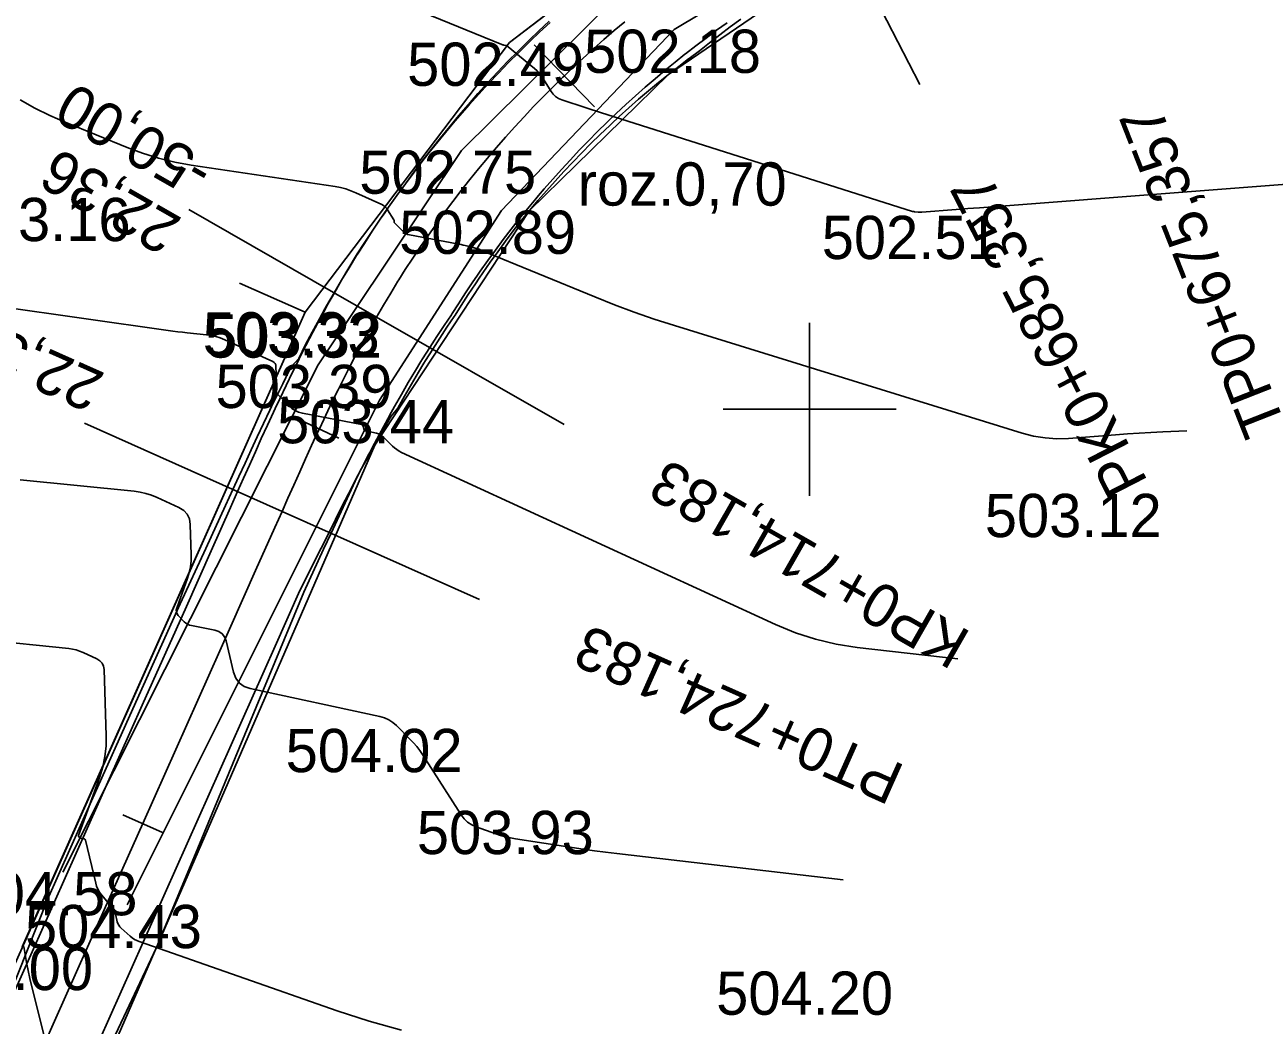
# Model space of a CAD drawing. Extents: x -636600 to -628587, y -1090963 to -1085869.
# Drawn here: x -629732 to -629674.7, y -1089325.9 to -1089279.6 of the extents above; entities that cross this region are included whole.
import ezdxf

# ---------------------------------------------------------------- set-up
doc = ezdxf.new("R2010")
doc.units = 0
for name, color, linetype in [('01_PARCELY_NÁVRH_PC', 7, 'Continuous'), ('23', 7, 'Continuous'), ('40', 7, 'Continuous'), ('Ex_Major Contours', 7, 'Continuous'), ('Ex_Minor Contours', 7, 'Continuous'), ('HEKTOMETRY100', 7, 'Continuous'), ('HEKTOMETRY20', 7, 'Continuous'), ('HL_BODY', 7, 'Continuous'), ('koty_vše', 7, 'Continuous'), ('POLOMERY', 7, 'Continuous'), ('popis', 7, 'Continuous'), ('situace_osa', 7, 'Continuous'), ('situace_těleso', 7, 'Continuous'), ('situace_vozovka', 7, 'Continuous'), ('síť křížků', 7, 'Continuous')]:
    doc.layers.add(name, color=color, linetype=linetype)

msp = doc.modelspace()

# ---------------------------------------------------------------- linework, layer by layer
at = {"layer": '01_PARCELY_NÁVRH_PC'}
for points in [[(-629219.959, -1089257.882), (-629393.196, -1089239.089), (-629404.839, -1089238.493), (-629532.17, -1089240.004), (-629618.76, -1089242.624), (-629630.23, -1089244.942), (-629692.43, -1089269.155), (-629702.875, -1089275.327), (-629709.565, -1089280.467), (-629719.025, -1089292.937), (-629735.643, -1089330.226), (-629741.775, -1089338.977), (-629748.125, -1089344.957), (-629754.15, -1089347.416), (-629771.792, -1089346.477), (-629796.883, -1089348.544), (-629815.639, -1089354.579), (-629845.208, -1089367.173), (-629847.268, -1089367.823)], [(-629847.268, -1089372.983), (-629830.392, -1089366.399), (-629824.118, -1089366.024), (-629805.68, -1089358.953), (-629799.186, -1089354.872), (-629780.405, -1089352.502), (-629755.552, -1089353.843), (-629747.351, -1089351.407), (-629741.752, -1089348.155), (-629736.526, -1089343.034), (-629730.899, -1089333.825), (-629715.805, -1089299.081), (-629708.653, -1089288.229), (-629702.217, -1089281.938), (-629693.513, -1089275.998), (-629681.407, -1089270.267), (-629631.418, -1089251.636), (-629622.773, -1089249.5), (-629606.228, -1089247.859), (-629544.069, -1089245.473), (-629416.574, -1089243.645)]]:
    msp.add_lwpolyline(points, dxfattribs=at)
at = {"layer": '23'}
for p, q in [((-629702.875, -1089275.327), (-629709.565, -1089280.467)), ((-629709.565, -1089280.467), (-629719.025, -1089292.937)), ((-629719.025, -1089292.937), (-629722.058, -1089291.586)), ((-629719.025, -1089292.937), (-629732.105, -1089322.287))]:
    msp.add_line(p, q, dxfattribs=at)
at = {"layer": '40'}
for p, q in [((-629701.955, -1089279.867), (-629691.605, -1089273.627)), ((-629711.785, -1089285.457), (-629703.675, -1089277.417)), ((-629709.935, -1089288.237), (-629701.955, -1089279.867)), ((-629718.425, -1089295.367), (-629711.785, -1089285.457)), ((-629715.585, -1089296.997), (-629709.935, -1089288.237)), ((-629730.225, -1089318.827), (-629718.425, -1089295.367)), ((-629715.585, -1089296.997), (-629727.245, -1089320.347))]:
    msp.add_line(p, q, dxfattribs=at)
at = {"layer": 'Ex_Major Contours'}
for points in [[(-629668.428, -1089286.618), (-629687.843, -1089288.105), (-629688.112, -1089288.125), (-629688.381, -1089288.146), (-629688.65, -1089288.167), (-629688.919, -1089288.187), (-629690.505, -1089288.308), (-629690.519, -1089288.309), (-629690.533, -1089288.31), (-629690.547, -1089288.31), (-629690.562, -1089288.31), (-629690.618, -1089288.31), (-629690.633, -1089288.309), (-629690.647, -1089288.309), (-629690.661, -1089288.308), (-629690.675, -1089288.307), (-629690.821, -1089288.293), (-629690.849, -1089288.29), (-629690.878, -1089288.285), (-629690.906, -1089288.279), (-629690.934, -1089288.271), (-629705.07, -1089283.793), (-629705.311, -1089283.716), (-629705.551, -1089283.638), (-629705.792, -1089283.56), (-629706.032, -1089283.481), (-629707.158, -1089283.11), (-629707.307, -1089283.047), (-629707.438, -1089282.961), (-629707.551, -1089282.852), (-629707.647, -1089282.721), (-629707.992, -1089282.152), (-629708.084, -1089282.015), (-629708.186, -1089281.887), (-629708.299, -1089281.768), (-629708.423, -1089281.658), (-629709.641, -1089280.667), (-629709.645, -1089280.663), (-629709.65, -1089280.659), (-629709.654, -1089280.654), (-629709.657, -1089280.648), (-629709.673, -1089280.624), (-629709.676, -1089280.62), (-629709.679, -1089280.617), (-629709.683, -1089280.614), (-629709.687, -1089280.612), (-629709.705, -1089280.604), (-629709.709, -1089280.602), (-629709.714, -1089280.6), (-629709.719, -1089280.599), (-629709.723, -1089280.598), (-629709.841, -1089280.58), (-629709.863, -1089280.576), (-629709.883, -1089280.571), (-629709.904, -1089280.565), (-629709.924, -1089280.558), (-629732.359, -1089271.398)], [(-629732.028, -1089322.277), (-629731.908, -1089323.014), (-629731.749, -1089323.746), (-629731.036, -1089326.662)]]:
    msp.add_lwpolyline(points, dxfattribs=at)
at = {"layer": 'Ex_Minor Contours'}
for points in [[(-629732.198, -1089283.115), (-629731.525, -1089283.492), (-629730.835, -1089283.835), (-629730.127, -1089284.144), (-629727.26, -1089285.315), (-629726.537, -1089285.585), (-629725.802, -1089285.811), (-629725.054, -1089285.993), (-629724.295, -1089286.13), (-629717.629, -1089287.128), (-629717.383, -1089287.173), (-629717.143, -1089287.236), (-629716.907, -1089287.315), (-629716.677, -1089287.411), (-629715.481, -1089287.959), (-629715.4, -1089288.004), (-629715.327, -1089288.059), (-629715.263, -1089288.124), (-629715.208, -1089288.199), (-629714.919, -1089288.66), (-629714.914, -1089288.671), (-629714.91, -1089288.682), (-629714.908, -1089288.694), (-629714.908, -1089288.707), (-629714.911, -1089288.757), (-629714.91, -1089288.769), (-629714.908, -1089288.78), (-629714.902, -1089288.791), (-629714.895, -1089288.8), (-629714.512, -1089289.192), (-629714.442, -1089289.254), (-629714.365, -1089289.303), (-629714.282, -1089289.34), (-629714.191, -1089289.363), (-629711.99, -1089289.771), (-629711.897, -1089289.789), (-629711.804, -1089289.809), (-629711.711, -1089289.83), (-629711.619, -1089289.852), (-629711.25, -1089289.944), (-629711.158, -1089289.968), (-629711.067, -1089289.996), (-629710.978, -1089290.027), (-629710.89, -1089290.062), (-629705.631, -1089292.23), (-629704.721, -1089292.593), (-629703.804, -1089292.935), (-629702.88, -1089293.256), (-629701.947, -1089293.556), (-629685.858, -1089298.531), (-629685.333, -1089298.667), (-629684.802, -1089298.752), (-629684.266, -1089298.787), (-629683.724, -1089298.77), (-629681.544, -1089298.603), (-629680.999, -1089298.564), (-629680.454, -1089298.529), (-629679.908, -1089298.498), (-629679.362, -1089298.472), (-629678.245, -1089298.422)], [(-629733.166, -1089292.67), (-629725.359, -1089293.779), (-629725.138, -1089293.809), (-629724.917, -1089293.837), (-629724.696, -1089293.863), (-629724.474, -1089293.887), (-629723.588, -1089293.978), (-629723.368, -1089294.009), (-629723.154, -1089294.058), (-629722.944, -1089294.125), (-629722.739, -1089294.209), (-629720.523, -1089295.221), (-629720.459, -1089295.26), (-629720.413, -1089295.311), (-629720.384, -1089295.373), (-629720.372, -1089295.447), (-629720.361, -1089295.784), (-629720.362, -1089295.854), (-629720.37, -1089295.923), (-629720.384, -1089295.991), (-629720.405, -1089296.058), (-629720.501, -1089296.325), (-629720.515, -1089296.39), (-629720.512, -1089296.451), (-629720.49, -1089296.508), (-629720.45, -1089296.561), (-629719.774, -1089297.267), (-629719.638, -1089297.389), (-629719.489, -1089297.486), (-629719.326, -1089297.559), (-629719.15, -1089297.607), (-629716.423, -1089298.133), (-629716.393, -1089298.143), (-629716.369, -1089298.16), (-629716.351, -1089298.183), (-629716.34, -1089298.213), (-629716.308, -1089298.346), (-629716.297, -1089298.376), (-629716.279, -1089298.4), (-629716.255, -1089298.417), (-629716.225, -1089298.427), (-629715.725, -1089298.535), (-629715.634, -1089298.562), (-629715.549, -1089298.6), (-629715.47, -1089298.65), (-629715.399, -1089298.713), (-629714.982, -1089299.127), (-629714.886, -1089299.214), (-629714.784, -1089299.291), (-629714.676, -1089299.36), (-629714.561, -1089299.419), (-629697.265, -1089307.379), (-629696.353, -1089307.757), (-629695.419, -1089308.059), (-629694.465, -1089308.286), (-629693.489, -1089308.438), (-629689.543, -1089308.895), (-629688.845, -1089308.96)], [(-629694.14, -1089319.183), (-629704.611, -1089317.97), (-629705.128, -1089317.907), (-629705.644, -1089317.84), (-629706.159, -1089317.768), (-629706.673, -1089317.691), (-629709.289, -1089317.286), (-629709.523, -1089317.244), (-629709.754, -1089317.192), (-629709.982, -1089317.129), (-629710.208, -1089317.056), (-629711.106, -1089316.742), (-629711.318, -1089316.648), (-629711.507, -1089316.524), (-629711.671, -1089316.369), (-629711.811, -1089316.184), (-629713.595, -1089313.393), (-629713.722, -1089313.206), (-629713.858, -1089313.027), (-629714.004, -1089312.855), (-629714.16, -1089312.692), (-629714.803, -1089312.054), (-629714.971, -1089311.908), (-629715.154, -1089311.79), (-629715.353, -1089311.701), (-629715.567, -1089311.639), (-629721.557, -1089310.341), (-629721.839, -1089310.243), (-629722.062, -1089310.084), (-629722.226, -1089309.865), (-629722.33, -1089309.584), (-629722.676, -1089308.141), (-629722.747, -1089307.952), (-629722.858, -1089307.805), (-629723.009, -1089307.701), (-629723.201, -1089307.639), (-629724.277, -1089307.431), (-629724.372, -1089307.405), (-629724.459, -1089307.366), (-629724.54, -1089307.314), (-629724.613, -1089307.248), (-629724.89, -1089306.959), (-629724.946, -1089306.884), (-629724.977, -1089306.803), (-629724.982, -1089306.717), (-629724.961, -1089306.626), (-629724.462, -1089305.238), (-629724.38, -1089304.973), (-629724.325, -1089304.704), (-629724.295, -1089304.431), (-629724.291, -1089304.154), (-629724.337, -1089302.755), (-629724.377, -1089302.497), (-629724.477, -1089302.28), (-629724.638, -1089302.104), (-629724.861, -1089301.968), (-629725.871, -1089301.507), (-629726.127, -1089301.402), (-629726.388, -1089301.319), (-629726.656, -1089301.258), (-629726.929, -1089301.219), (-629732.197, -1089300.68)], [(-629741.752, -1089307.285), (-629729.957, -1089308.493), (-629729.785, -1089308.517), (-629729.616, -1089308.556), (-629729.451, -1089308.608), (-629729.29, -1089308.674), (-629728.652, -1089308.966), (-629728.512, -1089309.051), (-629728.41, -1089309.162), (-629728.347, -1089309.299), (-629728.322, -1089309.462), (-629728.221, -1089312.525), (-629728.228, -1089313.009), (-629728.28, -1089313.486), (-629728.377, -1089313.955), (-629728.519, -1089314.418), (-629729.499, -1089317.144), (-629729.502, -1089317.157), (-629729.501, -1089317.169), (-629729.497, -1089317.18), (-629729.489, -1089317.19), (-629729.451, -1089317.23), (-629729.441, -1089317.239), (-629729.43, -1089317.247), (-629729.418, -1089317.252), (-629729.405, -1089317.255), (-629729.256, -1089317.284), (-629729.23, -1089317.293), (-629729.209, -1089317.307), (-629729.194, -1089317.327), (-629729.184, -1089317.353), (-629728.708, -1089319.338), (-629728.664, -1089319.484), (-629728.604, -1089319.622), (-629728.529, -1089319.753), (-629728.437, -1089319.875), (-629727.96, -1089320.444), (-629727.906, -1089320.517), (-629727.861, -1089320.595), (-629727.825, -1089320.678), (-629727.798, -1089320.765), (-629727.711, -1089321.123), (-629727.683, -1089321.209), (-629727.644, -1089321.288), (-629727.593, -1089321.36), (-629727.53, -1089321.425), (-629727.115, -1089321.798), (-629727.02, -1089321.875), (-629726.919, -1089321.942), (-629726.811, -1089321.999), (-629726.697, -1089322.045), (-629717.539, -1089325.249), (-629716.061, -1089325.728), (-629714.566, -1089326.139)]]:
    msp.add_lwpolyline(points, dxfattribs=at)
at = {"layer": 'HEKTOMETRY100'}
msp.add_lwpolyline([(-629705.646, -1089283.441), (-629708.424, -1089280.563)], dxfattribs=at)
at = {"layer": 'HEKTOMETRY20'}
for points in [[(-629717.459, -1089298.758), (-629719.271, -1089297.911)], [(-629725.621, -1089316.997), (-629727.448, -1089316.182)]]:
    msp.add_lwpolyline(points, dxfattribs=at)
at = {"layer": 'HL_BODY'}
for points in [[(-629695.17, -1089273.511), (-629690.599, -1089282.405)], [(-629715.718, -1089293.157), (-629707.037, -1089298.122)], [(-629720.091, -1089302.145), (-629710.959, -1089306.218)]]:
    msp.add_lwpolyline(points, dxfattribs=at)
at = {"layer": 'POLOMERY'}
for points in [[(-629715.718, -1089293.157), (-629724.398, -1089288.192)], [(-629720.091, -1089302.145), (-629729.224, -1089298.071)]]:
    msp.add_lwpolyline(points, dxfattribs=at)
at = {"layer": 'situace_osa'}
msp.add_lwpolyline([(-629704.239, -1089279.5), (-629704.73, -1089279.912), (-629705.215, -1089280.33), (-629705.694, -1089280.755), (-629706.169, -1089281.185), (-629706.637, -1089281.622), (-629707.035, -1089282.002), (-629707.1, -1089282.065), (-629707.558, -1089282.513), (-629708.009, -1089282.968), (-629708.455, -1089283.428), (-629708.894, -1089283.894), (-629709.328, -1089284.365), (-629709.756, -1089284.842), (-629710.177, -1089285.324), (-629710.454, -1089285.648), (-629710.593, -1089285.812), (-629711.002, -1089286.305), (-629711.404, -1089286.803), (-629711.8, -1089287.307), (-629712.19, -1089287.815), (-629712.573, -1089288.328), (-629712.95, -1089288.847), (-629713.32, -1089289.37), (-629713.491, -1089289.617), (-629713.683, -1089289.897), (-629714.039, -1089290.429), (-629714.389, -1089290.966), (-629714.691, -1089291.443), (-629714.732, -1089291.507), (-629715.067, -1089292.053), (-629715.396, -1089292.603), (-629715.718, -1089293.157), (-629716.045, -1089293.738), (-629716.117, -1089293.869), (-629716.365, -1089294.323), (-629716.678, -1089294.911), (-629716.985, -1089295.503), (-629717.286, -1089296.098), (-629717.501, -1089296.531), (-629717.582, -1089296.695), (-629717.873, -1089297.295), (-629718.16, -1089297.897), (-629718.365, -1089298.334), (-629718.443, -1089298.5), (-629718.722, -1089299.106), (-629718.999, -1089299.712), (-629719.274, -1089300.319), (-629719.548, -1089300.927), (-629719.82, -1089301.536), (-629720.091, -1089302.145), (-629720.424, -1089302.89), (-629721.314, -1089304.886), (-629722.461, -1089307.457), (-629724.498, -1089312.023), (-629726.535, -1089316.589), (-629728.572, -1089321.156), (-629730.608, -1089325.722), (-629731.573, -1089327.885)], dxfattribs=at)
at = {"layer": 'situace_těleso'}
for points in [[(-629698.88, -1089279.387), (-629699.364, -1089279.743), (-629699.843, -1089280.105), (-629700.316, -1089280.473), (-629700.787, -1089280.845), (-629701.268, -1089281.203), (-629701.294, -1089281.222), (-629701.745, -1089281.567), (-629702.217, -1089281.938), (-629702.684, -1089282.315), (-629703.145, -1089282.699), (-629703.602, -1089283.089), (-629704.053, -1089283.485), (-629704.499, -1089283.888), (-629704.877, -1089284.238), (-629704.939, -1089284.296), (-629705.374, -1089284.711), (-629705.803, -1089285.132), (-629706.226, -1089285.559), (-629706.644, -1089285.991), (-629707.056, -1089286.429), (-629707.463, -1089286.871), (-629707.865, -1089287.319), (-629708.129, -1089287.619), (-629708.262, -1089287.771), (-629708.653, -1089288.229), (-629709.028, -1089288.699), (-629709.396, -1089289.175), (-629709.759, -1089289.655), (-629710.115, -1089290.139), (-629710.466, -1089290.628), (-629710.81, -1089291.121), (-629710.969, -1089291.354), (-629711.148, -1089291.619), (-629711.479, -1089292.12), (-629711.805, -1089292.626), (-629712.086, -1089293.074), (-629712.127, -1089293.134), (-629712.464, -1089293.632), (-629712.796, -1089294.135), (-629713.121, -1089294.642), (-629713.454, -1089295.175), (-629713.529, -1089295.296), (-629713.783, -1089295.715), (-629714.106, -1089296.262), (-629714.429, -1089296.812), (-629714.739, -1089297.373), (-629715.042, -1089297.742), (-629715.134, -1089297.894), (-629715.451, -1089298.459), (-629715.773, -1089299.024), (-629716.008, -1089299.436), (-629716.096, -1089299.592), (-629716.418, -1089300.164), (-629716.704, -1089300.755), (-629716.984, -1089301.352), (-629717.264, -1089301.951), (-629717.543, -1089302.553), (-629717.823, -1089303.156), (-629718.167, -1089303.897), (-629719.086, -1089305.88), (-629720.163, -1089308.482), (-629722.075, -1089313.104), (-629723.988, -1089317.726), (-629725.911, -1089322.343), (-629728.035, -1089326.87)], [(-629732.782, -1089324.752), (-629730.933, -1089320.103), (-629728.896, -1089315.536), (-629726.859, -1089310.97), (-629724.797, -1089306.415), (-629723.618, -1089303.859), (-629722.704, -1089301.874), (-629722.362, -1089301.132), (-629722.082, -1089300.526), (-629721.801, -1089299.917), (-629721.519, -1089299.307), (-629721.234, -1089298.696), (-629720.946, -1089298.084), (-629720.655, -1089297.471), (-629720.574, -1089297.302), (-629720.359, -1089296.858), (-629720.06, -1089296.244), (-629719.755, -1089295.63), (-629719.67, -1089295.462), (-629719.319, -1089295.08), (-629719.015, -1089294.463), (-629718.692, -1089293.853), (-629718.364, -1089293.244), (-629718.105, -1089292.773), (-629718.028, -1089292.637), (-629717.683, -1089292.032), (-629717.344, -1089291.455), (-629717.007, -1089290.877), (-629716.656, -1089290.307), (-629716.613, -1089290.239), (-629716.295, -1089289.742), (-629715.927, -1089289.183), (-629715.552, -1089288.629), (-629715.35, -1089288.336), (-629715.169, -1089288.079), (-629714.779, -1089287.535), (-629714.388, -1089286.992), (-629713.991, -1089286.452), (-629713.588, -1089285.918), (-629713.178, -1089285.389), (-629712.761, -1089284.864), (-629712.338, -1089284.345), (-629712.195, -1089284.172), (-629711.909, -1089283.831), (-629711.473, -1089283.322), (-629711.031, -1089282.819), (-629710.582, -1089282.321), (-629710.127, -1089281.829), (-629709.66, -1089281.348), (-629709.189, -1089280.872), (-629708.712, -1089280.401), (-629708.644, -1089280.335), (-629708.229, -1089279.935), (-629707.739, -1089279.478)]]:
    msp.add_lwpolyline(points, dxfattribs=at)
at = {"layer": 'situace_vozovka'}
for points in [[(-629707.692, -1089279.53), (-629708.182, -1089279.986), (-629708.597, -1089280.383), (-629708.666, -1089280.449), (-629709.143, -1089280.917), (-629709.615, -1089281.392), (-629710.081, -1089281.873), (-629710.54, -1089282.36), (-629710.994, -1089282.852), (-629711.441, -1089283.351), (-629711.881, -1089283.855), (-629712.17, -1089284.193), (-629712.315, -1089284.365), (-629712.742, -1089284.88), (-629713.163, -1089285.4), (-629713.577, -1089285.926), (-629713.984, -1089286.458), (-629714.385, -1089286.994), (-629714.778, -1089287.535), (-629715.165, -1089288.082), (-629715.344, -1089288.34), (-629715.545, -1089288.633), (-629715.917, -1089289.19), (-629716.282, -1089289.751), (-629716.598, -1089290.248), (-629716.64, -1089290.316), (-629716.991, -1089290.886), (-629717.335, -1089291.461), (-629717.671, -1089292.04), (-629718.012, -1089292.646), (-629718.088, -1089292.783), (-629718.345, -1089293.254), (-629718.67, -1089293.865), (-629718.988, -1089294.477), (-629719.298, -1089295.091), (-629719.519, -1089295.536), (-629719.602, -1089295.705), (-629719.901, -1089296.32), (-629720.194, -1089296.936), (-629720.404, -1089297.382), (-629720.482, -1089297.551), (-629720.767, -1089298.166), (-629721.048, -1089298.781), (-629721.325, -1089299.394), (-629721.601, -1089300.007), (-629721.874, -1089300.618), (-629722.146, -1089301.228), (-629722.479, -1089301.974), (-629723.369, -1089303.97), (-629724.516, -1089306.54), (-629726.553, -1089311.107), (-629728.59, -1089315.673), (-629730.626, -1089320.239), (-629732.663, -1089324.805)], [(-629699.504, -1089279.546), (-629699.994, -1089279.897), (-629700.479, -1089280.255), (-629700.96, -1089280.619), (-629701.437, -1089280.989), (-629701.462, -1089281.009), (-629701.908, -1089281.365), (-629702.375, -1089281.747), (-629702.837, -1089282.135), (-629703.293, -1089282.529), (-629703.745, -1089282.929), (-629704.192, -1089283.334), (-629704.633, -1089283.746), (-629705.007, -1089284.103), (-629705.069, -1089284.162), (-629705.499, -1089284.585), (-629705.925, -1089285.013), (-629706.344, -1089285.446), (-629706.758, -1089285.885), (-629707.167, -1089286.328), (-629707.569, -1089286.777), (-629707.966, -1089287.232), (-629708.226, -1089287.536), (-629708.357, -1089287.691), (-629708.742, -1089288.155), (-629709.121, -1089288.624), (-629709.495, -1089289.098), (-629709.862, -1089289.577), (-629710.222, -1089290.06), (-629710.577, -1089290.548), (-629710.925, -1089291.041), (-629711.087, -1089291.273), (-629711.267, -1089291.537), (-629711.603, -1089292.039), (-629711.932, -1089292.544), (-629712.217, -1089292.993), (-629712.258, -1089293.052), (-629712.598, -1089293.551), (-629712.932, -1089294.054), (-629713.26, -1089294.562), (-629713.596, -1089295.097), (-629713.671, -1089295.218), (-629713.926, -1089295.638), (-629714.251, -1089296.186), (-629714.571, -1089296.739), (-629714.888, -1089297.298), (-629715.115, -1089297.706), (-629715.2, -1089297.862), (-629715.509, -1089298.431), (-629715.815, -1089299.004), (-629716.036, -1089299.422), (-629716.119, -1089299.582), (-629716.421, -1089300.163), (-629716.721, -1089300.748), (-629717.019, -1089301.336), (-629717.318, -1089301.927), (-629717.616, -1089302.52), (-629717.914, -1089303.116), (-629718.28, -1089303.847), (-629719.26, -1089305.803), (-629720.406, -1089308.373), (-629722.443, -1089312.94), (-629724.48, -1089317.506), (-629726.517, -1089322.072), (-629728.554, -1089326.639)]]:
    msp.add_lwpolyline(points, dxfattribs=at)
at = {"layer": 'síť křížků'}
for p, q in [((-629695.695, -1089297.427), (-629695.695, -1089293.427)), ((-629699.695, -1089297.427), (-629691.695, -1089297.427)), ((-629695.695, -1089297.427), (-629695.695, -1089301.427))]:
    msp.add_line(p, q, dxfattribs=at)

# ---------------------------------------------------------------- texts
at = {"layer": 'HL_BODY'}
for s, rotation, p in [('TP0+675,357', 111.469, (-629673.653, -1089298.195)), ('PK0+685,357', 117.1986, (-629680.029, -1089300.786)), ('KP0+714,183', 150.2308, (-629688.156, -1089307.77)), ('PT0+724,183', 155.9604, (-629691.209, -1089313.933))]:
    msp.add_text(s, height=2, rotation=rotation, dxfattribs=at).set_placement(p)
at = {"layer": 'koty_vše'}
for s, p in [('502.18', (-629706.12, -1089281.867)), ('502.49', (-629714.305, -1089282.467)), ('502.75', (-629716.517, -1089287.457)), ('503.16', (-629735.275, -1089289.647)), ('502.89', (-629714.675, -1089290.237)), ('502.51', (-629695.131, -1089290.477)), ('503.33', (-629723.757, -1089294.937)), ('503.32', (-629723.647, -1089295.037)), ('503.39', (-629723.165, -1089297.367)), ('503.44', (-629720.317, -1089298.997)), ('503.12', (-629687.59, -1089303.337)), ('504.02', (-629719.924, -1089314.207)), ('503.93', (-629713.855, -1089317.997)), ('504.58', (-629734.957, -1089320.827)), ('504.43', (-629731.977, -1089322.347)), ('505.00', (-629737.01, -1089324.287)), ('504.20', (-629700.014, -1089325.427))]:
    msp.add_text(s, height=2, dxfattribs=at).set_placement(p)
at = {"layer": 'POLOMERY'}
for s, rotation, p in [('-50,00', 150.2308, (-629723.157, -1089286.022)), ('22,36', 150.2308, (-629724.646, -1089288.626)), ('22,36', 155.9604, (-629728.206, -1089295.788))]:
    msp.add_text(s, height=2, rotation=rotation, dxfattribs=at).set_placement(p)
at = {"layer": 'popis'}
msp.add_text('roz.0,70', height=2, dxfattribs=at).set_placement((-629706.416, -1089288.006))

doc.saveas('drawing.dxf')
